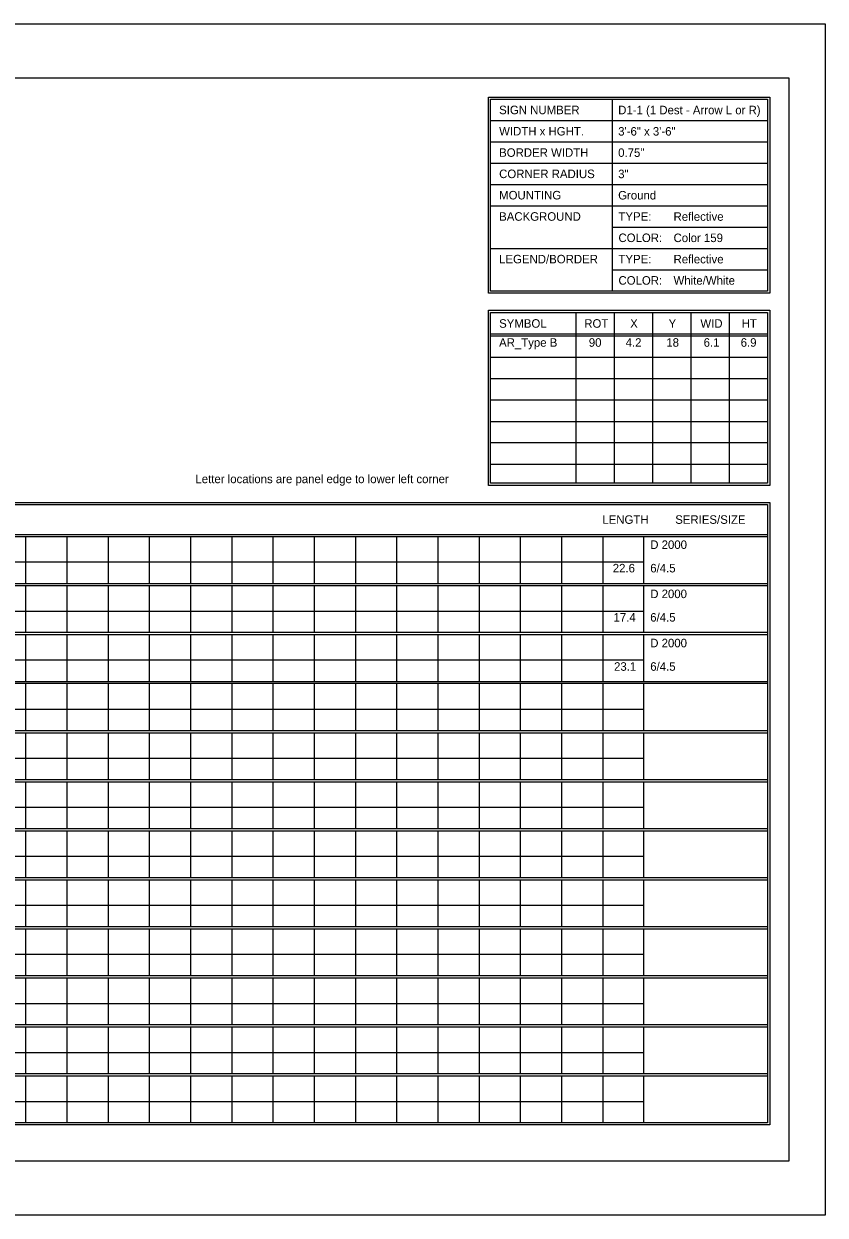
# Model space of a CAD drawing. Extents: x 1806251 to 1809821, y 414895 to 422886.
# Drawn here: x 1809679.34 to 1809684.89, y 415055.97 to 415064.23 of the extents above; entities that cross this region are included whole.
import ezdxf

# ---------------------------------------------------------------- set-up
doc = ezdxf.new("R2010")
doc.units = 0
doc.layers.add('GSSHT', color=7, linetype='Continuous')

msp = doc.modelspace()

# ---------------------------------------------------------------- linework, layer by layer
at = {"layer": 'GSSHT'}
for p, q in [((1809672.1353, 415064.2262), (1809684.8895, 415064.2262)), ((1809684.8895, 415064.2262), (1809684.8895, 415055.9724)), ((1809683.413, 415063.7035), (1809683.413, 415062.3746)), ((1809682.5714, 415063.5558), (1809684.4909, 415063.5558)), ((1809682.5714, 415063.4082), (1809684.4909, 415063.4082)), ((1809682.5714, 415063.2605), (1809684.4909, 415063.2605)), ((1809682.5714, 415063.1129), (1809684.4909, 415063.1129)), ((1809682.5714, 415062.9652), (1809684.4909, 415062.9652)), ((1809683.413, 415062.8176), (1809684.4909, 415062.8176)), ((1809682.5714, 415062.6699), (1809684.4909, 415062.6699)), ((1809683.413, 415062.5222), (1809684.4909, 415062.5222)), ((1809683.162, 415062.2269), (1809683.162, 415061.0428)), ((1809683.4278, 415062.2269), (1809683.4278, 415061.0428)), ((1809683.6936, 415062.2269), (1809683.6936, 415061.0428)), ((1809683.9593, 415062.2269), (1809683.9593, 415061.0428)), ((1809684.2251, 415062.2269), (1809684.2251, 415061.0428)), ((1809682.5714, 415062.0793), (1809684.4909, 415062.0793)), ((1809682.5714, 415062.0645), (1809684.4909, 415062.0645)), ((1809682.5714, 415061.9169), (1809684.4909, 415061.9169)), ((1809682.5714, 415061.7692), (1809684.4909, 415061.7692)), ((1809682.5714, 415061.6216), (1809684.4909, 415061.6216)), ((1809682.5714, 415061.471), (1809684.4909, 415061.471)), ((1809682.5714, 415061.3263), (1809684.4909, 415061.3263)), ((1809682.5714, 415061.1757), (1809684.4909, 415061.1757)), ((1809672.782, 415060.6884), (1809684.4909, 415060.6884)), ((1809672.782, 415060.6736), (1809684.4909, 415060.6736)), ((1809679.3496, 415060.6736), (1809679.3496, 415060.3488)), ((1809679.6361, 415060.6736), (1809679.6361, 415060.3488)), ((1809679.9225, 415060.6736), (1809679.9225, 415060.3488)), ((1809680.206, 415060.6736), (1809680.206, 415060.3488)), ((1809680.4924, 415060.6736), (1809680.4924, 415060.3488)), ((1809680.7789, 415060.6736), (1809680.7789, 415060.3488)), ((1809681.0624, 415060.6736), (1809681.0624, 415060.3488)), ((1809681.3488, 415060.6736), (1809681.3488, 415060.3488)), ((1809681.6353, 415060.6736), (1809681.6353, 415060.3488)), ((1809681.9188, 415060.6736), (1809681.9188, 415060.3488)), ((1809682.2052, 415060.6736), (1809682.2052, 415060.3488)), ((1809682.4917, 415060.6736), (1809682.4917, 415060.3488)), ((1809682.7752, 415060.6736), (1809682.7752, 415060.3488)), ((1809683.0616, 415060.6736), (1809683.0616, 415060.3488)), ((1809683.348, 415060.6736), (1809683.348, 415060.3488)), ((1809683.6315, 415060.6736), (1809683.6315, 415060.3488)), ((1809672.782, 415060.4994), (1809683.6315, 415060.4994)), ((1809672.782, 415060.3488), (1809684.4909, 415060.3488)), ((1809672.782, 415060.334), (1809684.4909, 415060.334)), ((1809679.3496, 415060.334), (1809679.3496, 415060.0122)), ((1809679.6361, 415060.334), (1809679.6361, 415060.0122)), ((1809679.9225, 415060.334), (1809679.9225, 415060.0122)), ((1809680.206, 415060.334), (1809680.206, 415060.0122)), ((1809680.4924, 415060.334), (1809680.4924, 415060.0122)), ((1809680.7789, 415060.334), (1809680.7789, 415060.0122)), ((1809681.0624, 415060.334), (1809681.0624, 415060.0122)), ((1809681.3488, 415060.334), (1809681.3488, 415060.0122)), ((1809681.6353, 415060.334), (1809681.6353, 415060.0122)), ((1809681.9188, 415060.334), (1809681.9188, 415060.0122)), ((1809682.2052, 415060.334), (1809682.2052, 415060.0122)), ((1809682.4917, 415060.334), (1809682.4917, 415060.0122)), ((1809682.7752, 415060.334), (1809682.7752, 415060.0122)), ((1809683.0616, 415060.334), (1809683.0616, 415060.0122)), ((1809683.348, 415060.334), (1809683.348, 415060.0122)), ((1809683.6315, 415060.334), (1809683.6315, 415060.0122)), ((1809672.782, 415060.1569), (1809683.6315, 415060.1569)), ((1809672.782, 415060.0122), (1809684.4909, 415060.0122)), ((1809672.782, 415059.9944), (1809684.4909, 415059.9944)), ((1809679.3496, 415059.9944), (1809679.3496, 415059.6696)), ((1809679.6361, 415059.9944), (1809679.6361, 415059.6696)), ((1809679.9225, 415059.9944), (1809679.9225, 415059.6696)), ((1809680.206, 415059.9944), (1809680.206, 415059.6696)), ((1809680.4924, 415059.9944), (1809680.4924, 415059.6696)), ((1809680.7789, 415059.9944), (1809680.7789, 415059.6696)), ((1809681.0624, 415059.9944), (1809681.0624, 415059.6696)), ((1809681.3488, 415059.9944), (1809681.3488, 415059.6696)), ((1809681.6353, 415059.9944), (1809681.6353, 415059.6696)), ((1809681.9188, 415059.9944), (1809681.9188, 415059.6696)), ((1809682.2052, 415059.9944), (1809682.2052, 415059.6696)), ((1809682.4917, 415059.9944), (1809682.4917, 415059.6696)), ((1809682.7752, 415059.9944), (1809682.7752, 415059.6696)), ((1809683.0616, 415059.9944), (1809683.0616, 415059.6696)), ((1809683.348, 415059.9944), (1809683.348, 415059.6696)), ((1809683.6315, 415059.9944), (1809683.6315, 415059.6696)), ((1809672.782, 415059.8202), (1809683.6315, 415059.8202)), ((1809672.782, 415059.6696), (1809684.4909, 415059.6696)), ((1809672.782, 415059.6578), (1809684.4909, 415059.6578)), ((1809679.3496, 415059.6578), (1809679.3496, 415059.33)), ((1809679.6361, 415059.6578), (1809679.6361, 415059.33)), ((1809679.9225, 415059.6578), (1809679.9225, 415059.33)), ((1809680.206, 415059.6578), (1809680.206, 415059.33)), ((1809680.4924, 415059.6578), (1809680.4924, 415059.33)), ((1809680.7789, 415059.6578), (1809680.7789, 415059.33)), ((1809681.0624, 415059.6578), (1809681.0624, 415059.33)), ((1809681.3488, 415059.6578), (1809681.3488, 415059.33)), ((1809681.6353, 415059.6578), (1809681.6353, 415059.33)), ((1809681.9188, 415059.6578), (1809681.9188, 415059.33)), ((1809682.2052, 415059.6578), (1809682.2052, 415059.33)), ((1809682.4917, 415059.6578), (1809682.4917, 415059.33)), ((1809682.7752, 415059.6578), (1809682.7752, 415059.33)), ((1809683.0616, 415059.6578), (1809683.0616, 415059.33)), ((1809683.348, 415059.6578), (1809683.348, 415059.33)), ((1809683.6315, 415059.6578), (1809683.6315, 415059.33)), ((1809672.782, 415059.4777), (1809683.6315, 415059.4777)), ((1809672.782, 415059.33), (1809684.4909, 415059.33)), ((1809672.782, 415059.3152), (1809684.4909, 415059.3152)), ((1809679.3496, 415059.3152), (1809679.3496, 415058.9904)), ((1809679.6361, 415059.3152), (1809679.6361, 415058.9904)), ((1809679.9225, 415059.3152), (1809679.9225, 415058.9904)), ((1809680.206, 415059.3152), (1809680.206, 415058.9904)), ((1809680.4924, 415059.3152), (1809680.4924, 415058.9904)), ((1809680.7789, 415059.3152), (1809680.7789, 415058.9904)), ((1809681.0624, 415059.3152), (1809681.0624, 415058.9904)), ((1809681.3488, 415059.3152), (1809681.3488, 415058.9904)), ((1809681.6353, 415059.3152), (1809681.6353, 415058.9904)), ((1809681.9188, 415059.3152), (1809681.9188, 415058.9904)), ((1809682.2052, 415059.3152), (1809682.2052, 415058.9904)), ((1809682.4917, 415059.3152), (1809682.4917, 415058.9904)), ((1809682.7752, 415059.3152), (1809682.7752, 415058.9904)), ((1809683.0616, 415059.3152), (1809683.0616, 415058.9904)), ((1809683.348, 415059.3152), (1809683.348, 415058.9904)), ((1809683.6315, 415059.3152), (1809683.6315, 415058.9904)), ((1809672.782, 415059.138), (1809683.6315, 415059.138)), ((1809672.782, 415058.9904), (1809684.4909, 415058.9904)), ((1809672.782, 415058.9756), (1809684.4909, 415058.9756)), ((1809679.3496, 415058.9756), (1809679.3496, 415058.6508)), ((1809679.6361, 415058.9756), (1809679.6361, 415058.6508)), ((1809679.9225, 415058.9756), (1809679.9225, 415058.6508)), ((1809680.206, 415058.9756), (1809680.206, 415058.6508)), ((1809680.4924, 415058.9756), (1809680.4924, 415058.6508)), ((1809680.7789, 415058.9756), (1809680.7789, 415058.6508)), ((1809681.0624, 415058.9756), (1809681.0624, 415058.6508)), ((1809681.3488, 415058.9756), (1809681.3488, 415058.6508)), ((1809681.6353, 415058.9756), (1809681.6353, 415058.6508)), ((1809681.9188, 415058.9756), (1809681.9188, 415058.6508)), ((1809682.2052, 415058.9756), (1809682.2052, 415058.6508)), ((1809682.4917, 415058.9756), (1809682.4917, 415058.6508)), ((1809682.7752, 415058.9756), (1809682.7752, 415058.6508)), ((1809683.0616, 415058.9756), (1809683.0616, 415058.6508)), ((1809683.348, 415058.9756), (1809683.348, 415058.6508)), ((1809683.6315, 415058.9756), (1809683.6315, 415058.6508)), ((1809672.782, 415058.7984), (1809683.6315, 415058.7984)), ((1809672.782, 415058.6508), (1809684.4909, 415058.6508)), ((1809672.782, 415058.636), (1809684.4909, 415058.636)), ((1809679.3496, 415058.636), (1809679.3496, 415058.3112)), ((1809679.6361, 415058.636), (1809679.6361, 415058.3112)), ((1809679.9225, 415058.636), (1809679.9225, 415058.3112)), ((1809680.206, 415058.636), (1809680.206, 415058.3112)), ((1809680.4924, 415058.636), (1809680.4924, 415058.3112)), ((1809680.7789, 415058.636), (1809680.7789, 415058.3112)), ((1809681.0624, 415058.636), (1809681.0624, 415058.3112)), ((1809681.3488, 415058.636), (1809681.3488, 415058.3112)), ((1809681.6353, 415058.636), (1809681.6353, 415058.3112)), ((1809681.9188, 415058.636), (1809681.9188, 415058.3112)), ((1809682.2052, 415058.636), (1809682.2052, 415058.3112)), ((1809682.4917, 415058.636), (1809682.4917, 415058.3112)), ((1809682.7752, 415058.636), (1809682.7752, 415058.3112)), ((1809683.0616, 415058.636), (1809683.0616, 415058.3112)), ((1809683.348, 415058.636), (1809683.348, 415058.3112)), ((1809683.6315, 415058.636), (1809683.6315, 415058.3112)), ((1809672.782, 415058.4588), (1809683.6315, 415058.4588)), ((1809672.782, 415058.3112), (1809684.4909, 415058.3112)), ((1809672.782, 415058.2964), (1809684.4909, 415058.2964)), ((1809679.3496, 415058.2964), (1809679.3496, 415057.9716)), ((1809679.6361, 415058.2964), (1809679.6361, 415057.9716)), ((1809679.9225, 415058.2964), (1809679.9225, 415057.9716)), ((1809680.206, 415058.2964), (1809680.206, 415057.9716)), ((1809680.4924, 415058.2964), (1809680.4924, 415057.9716)), ((1809680.7789, 415058.2964), (1809680.7789, 415057.9716)), ((1809681.0624, 415058.2964), (1809681.0624, 415057.9716)), ((1809681.3488, 415058.2964), (1809681.3488, 415057.9716)), ((1809681.6353, 415058.2964), (1809681.6353, 415057.9716)), ((1809681.9188, 415058.2964), (1809681.9188, 415057.9716)), ((1809682.2052, 415058.2964), (1809682.2052, 415057.9716)), ((1809682.4917, 415058.2964), (1809682.4917, 415057.9716)), ((1809682.7752, 415058.2964), (1809682.7752, 415057.9716)), ((1809683.0616, 415058.2964), (1809683.0616, 415057.9716)), ((1809683.348, 415058.2964), (1809683.348, 415057.9716)), ((1809683.6315, 415058.2964), (1809683.6315, 415057.9716)), ((1809672.782, 415058.1192), (1809683.6315, 415058.1192)), ((1809672.782, 415057.9716), (1809684.4909, 415057.9716)), ((1809672.782, 415057.9568), (1809684.4909, 415057.9568)), ((1809679.3496, 415057.9568), (1809679.3496, 415057.632)), ((1809679.6361, 415057.9568), (1809679.6361, 415057.632)), ((1809679.9225, 415057.9568), (1809679.9225, 415057.632)), ((1809680.206, 415057.9568), (1809680.206, 415057.632)), ((1809680.4924, 415057.9568), (1809680.4924, 415057.632)), ((1809680.7789, 415057.9568), (1809680.7789, 415057.632)), ((1809681.0624, 415057.9568), (1809681.0624, 415057.632)), ((1809681.3488, 415057.9568), (1809681.3488, 415057.632)), ((1809681.6353, 415057.9568), (1809681.6353, 415057.632)), ((1809681.9188, 415057.9568), (1809681.9188, 415057.632)), ((1809682.2052, 415057.9568), (1809682.2052, 415057.632)), ((1809682.4917, 415057.9568), (1809682.4917, 415057.632)), ((1809682.7752, 415057.9568), (1809682.7752, 415057.632)), ((1809683.0616, 415057.9568), (1809683.0616, 415057.632)), ((1809683.348, 415057.9568), (1809683.348, 415057.632)), ((1809683.6315, 415057.9568), (1809683.6315, 415057.632)), ((1809672.782, 415057.7796), (1809683.6315, 415057.7796)), ((1809672.782, 415057.632), (1809684.4909, 415057.632)), ((1809672.782, 415057.6172), (1809684.4909, 415057.6172)), ((1809679.3496, 415057.6172), (1809679.3496, 415057.2924)), ((1809679.6361, 415057.6172), (1809679.6361, 415057.2924)), ((1809679.9225, 415057.6172), (1809679.9225, 415057.2924)), ((1809680.206, 415057.6172), (1809680.206, 415057.2924)), ((1809680.4924, 415057.6172), (1809680.4924, 415057.2924)), ((1809680.7789, 415057.6172), (1809680.7789, 415057.2924)), ((1809681.0624, 415057.6172), (1809681.0624, 415057.2924)), ((1809681.3488, 415057.6172), (1809681.3488, 415057.2924)), ((1809681.6353, 415057.6172), (1809681.6353, 415057.2924)), ((1809681.9188, 415057.6172), (1809681.9188, 415057.2924)), ((1809682.2052, 415057.6172), (1809682.2052, 415057.2924)), ((1809682.4917, 415057.6172), (1809682.4917, 415057.2924)), ((1809682.7752, 415057.6172), (1809682.7752, 415057.2924)), ((1809683.0616, 415057.6172), (1809683.0616, 415057.2924)), ((1809683.348, 415057.6172), (1809683.348, 415057.2924)), ((1809683.6315, 415057.6172), (1809683.6315, 415057.2924)), ((1809672.782, 415057.44), (1809683.6315, 415057.44)), ((1809672.782, 415057.2924), (1809684.4909, 415057.2924)), ((1809672.782, 415057.2776), (1809684.4909, 415057.2776)), ((1809679.3496, 415057.2776), (1809679.3496, 415056.9528)), ((1809679.6361, 415057.2776), (1809679.6361, 415056.9528)), ((1809679.9225, 415057.2776), (1809679.9225, 415056.9528)), ((1809680.206, 415057.2776), (1809680.206, 415056.9528)), ((1809680.4924, 415057.2776), (1809680.4924, 415056.9528)), ((1809680.7789, 415057.2776), (1809680.7789, 415056.9528)), ((1809681.0624, 415057.2776), (1809681.0624, 415056.9528)), ((1809681.3488, 415057.2776), (1809681.3488, 415056.9528)), ((1809681.6353, 415057.2776), (1809681.6353, 415056.9528)), ((1809681.9188, 415057.2776), (1809681.9188, 415056.9528)), ((1809682.2052, 415057.2776), (1809682.2052, 415056.9528)), ((1809682.4917, 415057.2776), (1809682.4917, 415056.9528)), ((1809682.7752, 415057.2776), (1809682.7752, 415056.9528)), ((1809683.0616, 415057.2776), (1809683.0616, 415056.9528)), ((1809683.348, 415057.2776), (1809683.348, 415056.9528)), ((1809683.6315, 415057.2776), (1809683.6315, 415056.9528)), ((1809672.782, 415057.1004), (1809683.6315, 415057.1004)), ((1809672.782, 415056.9528), (1809684.4909, 415056.9528)), ((1809672.782, 415056.938), (1809684.4909, 415056.938)), ((1809679.3496, 415056.938), (1809679.3496, 415056.6132)), ((1809679.6361, 415056.938), (1809679.6361, 415056.6132)), ((1809679.9225, 415056.938), (1809679.9225, 415056.6132)), ((1809680.206, 415056.938), (1809680.206, 415056.6132)), ((1809680.4924, 415056.938), (1809680.4924, 415056.6132)), ((1809680.7789, 415056.938), (1809680.7789, 415056.6132)), ((1809681.0624, 415056.938), (1809681.0624, 415056.6132)), ((1809681.3488, 415056.938), (1809681.3488, 415056.6132)), ((1809681.6353, 415056.938), (1809681.6353, 415056.6132)), ((1809681.9188, 415056.938), (1809681.9188, 415056.6132)), ((1809682.2052, 415056.938), (1809682.2052, 415056.6132)), ((1809682.4917, 415056.938), (1809682.4917, 415056.6132)), ((1809682.7752, 415056.938), (1809682.7752, 415056.6132)), ((1809683.0616, 415056.938), (1809683.0616, 415056.6132)), ((1809683.348, 415056.938), (1809683.348, 415056.6132)), ((1809683.6315, 415056.938), (1809683.6315, 415056.6132)), ((1809672.782, 415056.7608), (1809683.6315, 415056.7608)), ((1809684.8895, 415055.9724), (1809672.1353, 415055.9724))]:
    msp.add_line(p, q, dxfattribs=at)
for points in [[(1809672.6344, 415063.8511), (1809684.6385, 415063.8511), (1809684.6385, 415056.3474), (1809672.6344, 415056.3474)], [(1809682.5566, 415063.7182), (1809684.5056, 415063.7182), (1809684.5056, 415062.3598), (1809682.5566, 415062.3598)], [(1809682.5714, 415063.7035), (1809684.4909, 415063.7035), (1809684.4909, 415062.3746), (1809682.5714, 415062.3746)], [(1809682.5566, 415062.2417), (1809684.5056, 415062.2417), (1809684.5056, 415061.028), (1809682.5566, 415061.028)], [(1809682.5714, 415062.2269), (1809684.4909, 415062.2269), (1809684.4909, 415061.0428), (1809682.5714, 415061.0428)], [(1809672.7673, 415060.9099), (1809684.5056, 415060.9099), (1809684.5056, 415056.5984), (1809672.7673, 415056.5984)], [(1809672.782, 415060.8951), (1809684.4909, 415060.8951), (1809684.4909, 415056.6132), (1809672.782, 415056.6132)]]:
    msp.add_lwpolyline(points, close=True, dxfattribs=at)

# ---------------------------------------------------------------- texts
for s, height, p in [('SIGN NUMBER', 0.059055, (1809682.6305, 415063.6001)), ('D1-1 (1 Dest - Arrow L or R)', 0.059025, (1809683.4553, 415063.5994)), ('WIDTH x HGHT.', 0.059055, (1809682.6305, 415063.4525)), ('3\'-6" x 3\'-6"', 0.059025, (1809683.4553, 415063.4518)), ('BORDER WIDTH', 0.059055, (1809682.6305, 415063.3048)), ('0.75"', 0.05903, (1809683.4553, 415063.3042)), ('CORNER RADIUS', 0.059055, (1809682.6305, 415063.1572)), ('3"', 0.05903, (1809683.4553, 415063.1567)), ('MOUNTING', 0.05906, (1809682.6305, 415063.0095)), ('Ground', 0.05903, (1809683.4553, 415063.0091)), ('BACKGROUND', 0.05906, (1809682.6305, 415062.8618)), ('TYPE:', 0.05906, (1809683.4573, 415062.8618)), ('Reflective', 0.05903, (1809683.839, 415062.8616)), ('Color 159', 0.05903, (1809683.839, 415062.714)), ('COLOR:', 0.05906, (1809683.4573, 415062.7142)), ('LEGEND/BORDER', 0.059055, (1809682.6305, 415062.5665)), ('TYPE:', 0.05906, (1809683.4573, 415062.5665)), ('Reflective', 0.05903, (1809683.839, 415062.5664)), ('COLOR:', 0.05906, (1809683.4573, 415062.4189)), ('White/White', 0.059025, (1809683.839, 415062.4189)), ('SYMBOL', 0.05906, (1809682.6305, 415062.1206)), ('ROT', 0.05906, (1809683.2204, 415062.1206)), ('X', 0.0591, (1809683.5384, 415062.1206)), ('Y', 0.0591, (1809683.8045, 415062.1206)), ('WID', 0.05906, (1809684.025, 415062.1206)), ('HT', 0.05906, (1809684.3106, 415062.1206)), ('AR_Type B', 0.05903, (1809682.63, 415061.9889)), ('90', 0.05903, (1809683.2519, 415061.9889)), ('4.2', 0.05903, (1809683.5071, 415061.9889)), ('18', 0.05903, (1809683.7888, 415061.9889)), ('6.1', 0.05903, (1809684.0476, 415061.9889)), ('6.9', 0.05903, (1809684.3042, 415061.9889)), ('Letter locations are panel edge to lower left corner', 0.059025, (1809680.5261, 415061.0436)), ('LENGTH', 0.05906, (1809683.3454, 415060.7622)), ('SERIES/SIZE', 0.059061, (1809683.8506, 415060.7622)), ('D 2000', 0.05903, (1809683.6775, 415060.5882)), ('22.6', 0.05903, (1809683.4176, 415060.4255)), ('6/4.5', 0.05903, (1809683.6775, 415060.4255)), ('D 2000', 0.05903, (1809683.6775, 415060.2474)), ('17.4', 0.05903, (1809683.4231, 415060.0848)), ('6/4.5', 0.05903, (1809683.6775, 415060.0848)), ('D 2000', 0.05903, (1809683.6775, 415059.9067)), ('6/4.5', 0.05903, (1809683.6775, 415059.7441)), ('23.1', 0.05903, (1809683.4266, 415059.7441))]:
    msp.add_text(s, height=height, dxfattribs=at).set_placement(p)

doc.saveas('drawing.dxf')
